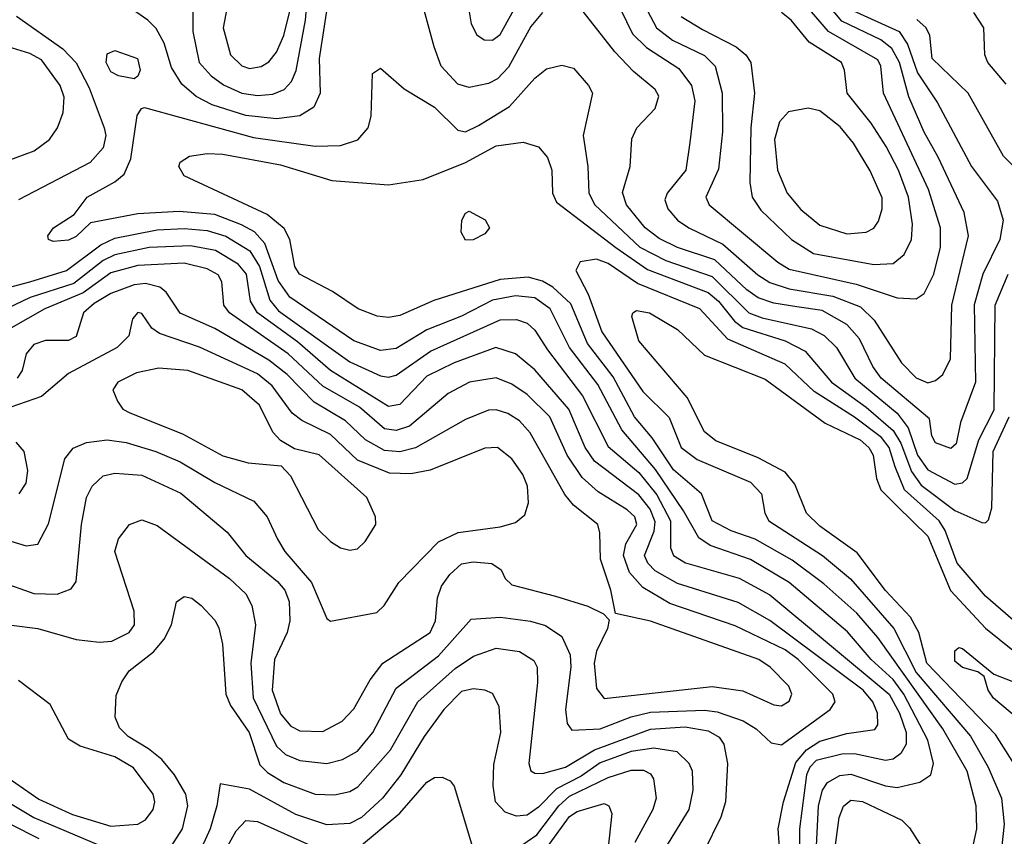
# Model space of a CAD drawing. Extents: x 997026 to 1115308, y 536381 to 619039.
# Tile 327 of 484: x 1027568 to 1030123, y 595306 to 597426. Entities that reach past the tile are written whole.
import ezdxf

# ---------------------------------------------------------------- set-up
doc = ezdxf.new("R2010")
doc.units = 0

msp = doc.modelspace()

# ---------------------------------------------------------------- linework, layer by layer
at = {"layer": '0CON20XD'}
for points in [[(1028131.8, 597591.8), (1028096.3, 597405), (1028115.7, 597335), (1028145, 597305.6), (1028165, 597298.7), (1028195, 597304.4), (1028215, 597316.4), (1028235, 597341.5), (1028253.4, 597385), (1028271.3, 597455)], [(1029125.3, 597585.3), (1029220.6, 597405), (1029262.5, 597372.5), (1029345, 597333), (1029373, 597305), (1029391.6, 597235), (1029392.5, 597135), (1029381.9, 597038.1), (1029349.2, 596965), (1029357.2, 596945), (1029536, 596796), (1029565, 596777.9), (1029739.1, 596739.1), (1029845, 596703.3), (1029895, 596700.8)], [(1028380.6, 597555), (1028345.8, 597325), (1028348.2, 597235), (1028331.4, 597198.6), (1028295, 597176.2), (1028235, 597168.5), (1028155, 597177.2), (1028067.7, 597205), (1028026, 597226), (1027988.8, 597258.8), (1027962, 597302), (1027943.3, 597365), (1027922.7, 597402.7), (1027901.1, 597425), (1027838.3, 597468.3)], [(1028716.5, 597556.5), (1028740, 597415), (1028755, 597386.9), (1028773.6, 597373.6), (1028795, 597372.7), (1028815, 597387.1), (1028881.6, 597508.4)], [(1029095, 597520), (1029158.8, 597388.8), (1029195, 597353.3), (1029279, 597299), (1029311.9, 597255), (1029320.3, 597215), (1029307, 597107), (1029296.7, 597035), (1029248.4, 596975), (1029242.1, 596957.9), (1029250.3, 596935), (1029275.5, 596905.5), (1029304.6, 596885), (1029392.9, 596842.9), (1029483.5, 596763.5), (1029515, 596743.3), (1029565, 596726.7), (1029678.2, 596708.2), (1029750.6, 596680.6), (1029785.9, 596645.9), (1029856.4, 596535), (1029895, 596496.4), (1029925, 596483.3), (1029945, 596489.3), (1029963.8, 596505), (1029983.5, 596545), (1029987.2, 596685), (1030030.6, 596865), (1030019.6, 596925), (1029951.4, 597068.6), (1029915, 597133.4), (1029875.3, 597225.3), (1029851.8, 597315), (1029831.4, 597351.4), (1029803.3, 597373.3), (1029702.1, 597422.1), (1029625, 597514.3)], [(1028017.8, 597475), (1028017.3, 597395), (1028033.9, 597315), (1028065, 597280.2), (1028096.9, 597256.9), (1028145, 597234.8), (1028185, 597228.6), (1028225, 597232.4), (1028255, 597244.8), (1028273.3, 597265), (1028285.8, 597294.2), (1028310.1, 597425), (1028318, 597515)], [(1029722.8, 597452.8), (1029850.2, 597395), (1029872.6, 597362.6), (1029898.2, 597288.2), (1029950.2, 597210.2), (1030038.4, 597045), (1030105.9, 596955), (1030120.3, 596905), (1030112.2, 596855), (1030068, 596765), (1030044.9, 596685.1), (1030048.3, 596485), (1030010, 596380), (1029998.8, 596325), (1029985, 596312.5), (1029945, 596327.5), (1029935.7, 596345), (1029929.2, 596389.2), (1029803.8, 596495), (1029782.2, 596525), (1029747.2, 596597.2), (1029715, 596634.4), (1029650.7, 596670.7), (1029585, 596680.3), (1029525, 596689.6), (1029485, 596703.7), (1029455, 596724.2), (1029372.6, 596802.6), (1029275, 596834.4), (1029227.4, 596857.4), (1029191.6, 596885), (1029143.1, 596945), (1029133, 596977), (1029152.5, 597045), (1029156.8, 597116.8), (1029170, 597145), (1029217.1, 597195), (1029227, 597227), (1029217.7, 597245), (1029161, 597291), (1029112.6, 597342.6), (1029011.2, 597471.2)], [(1028925, 597444.7), (1028895, 597407.8), (1028837.1, 597302.9), (1028807.8, 597272.2), (1028785, 597260.5), (1028735, 597249.5), (1028705, 597258.4), (1028661.8, 597305), (1028644.2, 597355), (1028615, 597460)], [(1029785, 596789.8), (1029835, 596792.6), (1029863.8, 596816.2), (1029882.2, 596855), (1029885.2, 596895), (1029874.6, 596965), (1029848.7, 597035), (1029816.8, 597096.8), (1029777.6, 597157.6), (1029715.3, 597235), (1029708.6, 597295), (1029700.8, 597315), (1029617.3, 597367.3), (1029570.6, 597425), (1029545, 597444.1)], [(1029895, 596700.8), (1029915.5, 596714.5), (1029940.5, 596765), (1029957.5, 596835), (1029957.5, 596885), (1029926.7, 596985), (1029810.2, 597235), (1029803.3, 597305), (1029795, 597321.6), (1029667.5, 597395), (1029606.4, 597465)], [(1030128.5, 597258.5), (1030080.8, 597315), (1030073.1, 597335), (1030070, 597405), (1030044.7, 597444.7)], [(1027559.6, 597435), (1027679.9, 597349.9), (1027715, 597313.4), (1027748.8, 597248.8), (1027787.7, 597145), (1027791.4, 597125), (1027785, 597092.9), (1027751.1, 597055), (1027565, 596957.9)], [(1029285, 597434), (1029340.5, 597400.5), (1029427.3, 597355), (1029452.4, 597335), (1029465.9, 597315), (1029474.8, 597235), (1029465.8, 597145), (1029462.8, 597002.8), (1029469.5, 596965), (1029491.4, 596931.4), (1029571.4, 596855), (1029628.4, 596818.4), (1029785, 596789.8)], [(1030218.1, 596975), (1030121.4, 597071.4), (1030029.7, 597235), (1029936.6, 597325), (1029930, 597385), (1029920.3, 597405), (1029896.4, 597426.4)], [(1027505, 597047.9), (1027605.5, 597085), (1027645.3, 597115), (1027666.6, 597145), (1027681.1, 597185), (1027683.4, 597225), (1027673.5, 597255), (1027625, 597321.6), (1027595, 597337.8), (1027515, 597362)], [(1027865, 597272), (1027825, 597280), (1027805, 597290.5), (1027792.3, 597315), (1027795, 597336.9), (1027815, 597346.2), (1027874.4, 597325), (1027880.9, 597295), (1027875, 597278.8), (1027865, 597272)], [(1029634.2, 595245), (1029640.8, 595385), (1029651.6, 595425), (1029664.8, 595445.2), (1029696.8, 595463.2), (1029725, 595467), (1029815, 595436.5), (1029845, 595432.2), (1029903.8, 595446.2), (1029932.7, 595465), (1029939.3, 595495), (1029925.1, 595555), (1029862.5, 595675), (1029835, 595712.4), (1029778.3, 595765), (1029716.8, 595836.8), (1029565, 595964.5), (1029464.7, 596024.7), (1029360.5, 596060.5), (1029330.7, 596080.7), (1029290.9, 596150.9), (1029218, 596258), (1029130.6, 596360.6), (1029069, 596479), (1028995.4, 596575), (1028944.8, 596675), (1028905, 596703.6), (1028855, 596708.8), (1028795, 596698), (1028715, 596656.3), (1028625, 596620.2), (1028545, 596572.2), (1028505, 596566.6), (1028435, 596592.4), (1028269.4, 596705), (1028238.7, 596748.7), (1028204.6, 596845), (1028177.5, 596875), (1028143.6, 596893.6), (1028075, 596920.2), (1027981.9, 596928.1), (1027875, 596922.2), (1027752, 596898), (1027715, 596863.3), (1027695, 596853.2), (1027655, 596850), (1027643.3, 596855), (1027641.2, 596865), (1027655.8, 596885), (1027709.7, 596920.3), (1027743.4, 596965), (1027815.3, 597005), (1027839.3, 597025), (1027856.6, 597065), (1027873.2, 597176.8), (1027884.6, 597195.4), (1027892.2, 597197.8), (1028175, 597119.6), (1028335, 597097.2), (1028401, 597099), (1028445.7, 597114.3), (1028472.2, 597145), (1028480, 597175), (1028483.8, 597286.2), (1028505, 597300), (1028566, 597246), (1028645, 597198.8), (1028705, 597138.9), (1028725, 597134.3), (1028758.5, 597151.5), (1028839.5, 597200.5), (1028905, 597273.8), (1028935, 597298.2), (1028975, 597307.8), (1029005, 597300), (1029044.5, 597255), (1029054.5, 597235), (1029030.3, 597125), (1029042.7, 597045), (1029044.8, 596975), (1029061, 596945), (1029177.3, 596835), (1029245, 596800.8), (1029365, 596758.9), (1029460.2, 596665), (1029495, 596651.8), (1029623.3, 596623.3), (1029656.3, 596606.3), (1029687.6, 596575), (1029735.8, 596495), (1029845, 596404.3), (1029873.5, 596366.5), (1029898.4, 596295), (1029925, 596257.5), (1029995, 596219.6), (1030015, 596223), (1030026.8, 596235), (1030057.7, 596335), (1030096.8, 596413.2), (1030100, 596685), (1030133.4, 596765)], [(1029715, 596870), (1029765, 596874.1), (1029785.2, 596884.8), (1029797.1, 596902.9), (1029806.8, 596935), (1029806.8, 596963.2), (1029775, 597033.6), (1029731.9, 597105), (1029697.5, 597147.5), (1029645, 597189), (1029614.2, 597195.8), (1029563.7, 597186.3), (1029539.7, 597160.3), (1029527, 597115), (1029534.8, 597035), (1029559.7, 596975), (1029595, 596932.9), (1029645, 596892.1), (1029715, 596870)], [(1030043.7, 595285), (1030052.5, 595325), (1030050, 595385), (1030027, 595475), (1029964.1, 595585), (1029795, 595822), (1029740.8, 595885), (1029655, 595961.5), (1029572.6, 596022.6), (1029477.2, 596077.2), (1029415, 596098.8), (1029365, 596124.7), (1029337.5, 596195), (1029265, 596257.2), (1029209.8, 596339.8), (1029163.6, 596395), (1029108.4, 596498.4), (1029042.1, 596585), (1028998.1, 596688.1), (1028951.8, 596731.8), (1028925, 596747.2), (1028887.6, 596757.6), (1028815, 596751.2), (1028643.1, 596696.9), (1028555, 596658), (1028525, 596652.4), (1028496.1, 596656.1), (1028446.7, 596675), (1028379.7, 596719.7), (1028294.7, 596765), (1028282.4, 596785), (1028269.7, 596855), (1028255, 596883.8), (1028210.1, 596920.1), (1027995, 597020.5), (1027981.1, 597045), (1027985, 597055.6), (1028008.8, 597071.2), (1028055, 597078.6), (1028095, 597076.3), (1028245, 597049.3), (1028378.5, 597008.5), (1028525, 596997.1), (1028615, 597010.6), (1028725, 597055.2), (1028805, 597097.9), (1028875, 597108.1), (1028915, 597095.4), (1028937.7, 597067.7), (1028948.9, 597035), (1028951.1, 596975), (1028961.7, 596951.7), (1029115, 596834.3), (1029197.5, 596777.5), (1029355, 596717.5), (1029381.9, 596695), (1029423, 596643), (1029445, 596627), (1029555, 596592.4), (1029606.8, 596565), (1029674.7, 596484.7), (1029765, 596419.4), (1029835, 596359.2), (1029855, 596326.7), (1029882.4, 596252.4), (1029907.6, 596217.6), (1029995, 596151.5), (1030065, 596120), (1030075, 596119.2), (1030082.7, 596127.3), (1030091.2, 596158.8), (1030094.1, 596305), (1030136.2, 596395)], [(1028725, 596853.3), (1028714.3, 596874.3), (1028716, 596905), (1028725, 596923.3), (1028735, 596928.8), (1028775.8, 596905.8), (1028787.5, 596885), (1028775, 596870), (1028745, 596854), (1028725, 596853.3)], [(1027365.1, 596684.9), (1027594.5, 596745.5), (1027689.7, 596775), (1027778.5, 596841.5), (1027815, 596858.7), (1027925, 596880), (1027995, 596883.4), (1028055, 596878.1), (1028103.6, 596863.6), (1028165.5, 596825.5), (1028190.2, 596785), (1028217.6, 596697.6), (1028240, 596670), (1028425, 596537.6), (1028505, 596501.3), (1028525, 596497.9), (1028545, 596503.1), (1028634.7, 596565.3), (1028815, 596646.8), (1028857.8, 596647.8), (1028885, 596638.1), (1028905, 596619.3), (1028938.3, 596568.3), (1029029, 596449), (1029095, 596317.5), (1029175, 596250.3), (1029221.8, 596191.8), (1029257.4, 596125), (1029257.4, 596055), (1029265, 596034.3), (1029295.9, 596015.9), (1029435, 595976.1), (1029515, 595932.8), (1029824.6, 595675), (1029851.6, 595625), (1029869, 595575), (1029868.5, 595545), (1029855, 595520.3), (1029835, 595506), (1029815, 595502.8), (1029735, 595519.4), (1029701.4, 595518.6), (1029635, 595502.3), (1029618.5, 595485), (1029610.3, 595465), (1029591.6, 595325), (1029592, 595235)], [(1029546.5, 595195), (1029536.4, 595325), (1029550.2, 595395), (1029582.8, 595497.2), (1029610.1, 595529.9), (1029645, 595552.3), (1029715, 595572.3), (1029787.1, 595582.9), (1029795.3, 595595), (1029794.3, 595625), (1029782.2, 595655), (1029757.5, 595685), (1029515, 595865.8), (1029432.6, 595912.6), (1029275, 595962.4), (1029217, 595995), (1029198, 596015), (1029189.8, 596035), (1029215, 596098.2), (1029217.6, 596122.4), (1029204.2, 596155), (1029175, 596192.4), (1029059.6, 596279.6), (1029035.5, 596315.5), (1028993.6, 596415), (1028905, 596517), (1028855, 596558.3), (1028804.3, 596574.3), (1028695.4, 596535), (1028625, 596500.2), (1028555, 596426.7), (1028525, 596421.7), (1028375, 596515.4), (1028289.3, 596589.3), (1028185.7, 596665), (1028167.4, 596695), (1028157.2, 596765), (1028135, 596791.3), (1028076.5, 596826.5), (1028011.7, 596838.3), (1027904.2, 596834.2), (1027815, 596815.3), (1027785, 596800.3), (1027708.7, 596741.3), (1027595.7, 596704.3), (1027515, 596666.5)], [(1030185, 595832.6), (1030075, 595929), (1030000.7, 596015), (1029969.5, 596099.5), (1029954.4, 596124.4), (1029864.6, 596205), (1029840, 596265), (1029825, 596314.8), (1029805, 596340.7), (1029735, 596393.7), (1029630.3, 596460.3), (1029555, 596531.8), (1029406.3, 596596.3), (1029333.4, 596675), (1029171.2, 596741.2), (1029095, 596792.4), (1029065, 596804), (1029022.5, 596797.5), (1029011.2, 596775), (1029043.6, 596713.6), (1029079.1, 596615), (1029185, 596460.7), (1029253.4, 596393.4), (1029285.2, 596315), (1029326, 596284), (1029465, 596224.7), (1029492.9, 596195), (1029501.8, 596145), (1029512.5, 596125), (1029651.8, 596035), (1029724.3, 595974.3), (1029836.4, 595845), (1029895, 595730.7), (1030035.5, 595565.5), (1030081.2, 595485), (1030115.7, 595405), (1030122.8, 595337.2), (1030115.2, 595265)], [(1029185, 595951.3), (1029150.5, 595990.5), (1029135.1, 596035), (1029141.6, 596065), (1029169.5, 596115), (1029164.8, 596135), (1029145, 596153.4), (1029069.7, 596199.7), (1029027.5, 596237.5), (1028989.1, 596295), (1028943.8, 596395), (1028885, 596453), (1028845, 596479.6), (1028805, 596495.6), (1028735.2, 596484.8), (1028680, 596455), (1028579.7, 596370.3), (1028545, 596359), (1028515, 596363.7), (1028450.2, 596420.2), (1028355, 596474.3), (1028265, 596558.2), (1028112.8, 596665), (1028097.6, 596685), (1028092.6, 596745), (1028083.1, 596763.1), (1028055, 596779.4), (1027995, 596793.3), (1027875, 596787.9), (1027805, 596768.8), (1027733.1, 596716.9), (1027633.1, 596675), (1027544.9, 596625.1)], [(1027517.2, 595967.2), (1027605, 595935.7), (1027665.3, 595934.7), (1027701.9, 595948.1), (1027715, 595967.5), (1027728.3, 596115), (1027741.4, 596185), (1027756.1, 596215), (1027785, 596241.6), (1027815, 596248.8), (1027885, 596243.5), (1027986.6, 596196.6), (1028106.4, 596095), (1028155.3, 596035), (1028237.5, 595967.5), (1028256.1, 595945), (1028267.2, 595915), (1028269.1, 595865), (1028262.6, 595835), (1028229.7, 595765), (1028223.2, 595685), (1028245, 595623.7), (1028271.9, 595591.9), (1028295, 595579.3), (1028355, 595577.3), (1028405, 595604.7), (1028435, 595636.9), (1028478.2, 595711.8), (1028510.5, 595755), (1028633.2, 595835), (1028647.2, 595865), (1028652.9, 595925), (1028663.2, 595955), (1028684.4, 595985.6), (1028715, 596013), (1028745, 596018.6), (1028793.6, 596013.6), (1028817.6, 595997.6), (1028828, 595975), (1028845, 595958.6), (1028958.9, 595928.9), (1029043, 595903), (1029083.4, 595883.4), (1029097.7, 595867.7), (1029093.6, 595845), (1029065, 595786.7), (1029058.9, 595755), (1029065, 595689.2), (1029085, 595663.1), (1029365, 595694.8), (1029445, 595682.9), (1029525, 595646.6), (1029545, 595644.7), (1029565, 595656.7), (1029572, 595675), (1029563.9, 595695), (1029516.2, 595745), (1029486.2, 595765), (1029205, 595864), (1029114, 595884), (1029102.1, 595945), (1029075.7, 596025), (1029073.6, 596093.6), (1029068.8, 596115), (1029005.7, 596165.7), (1028983.3, 596193.3), (1028893.3, 596353.3), (1028865, 596384.2), (1028835, 596403.5), (1028805, 596413), (1028785, 596412), (1028725, 596388), (1028595.4, 596314.6), (1028555, 596304), (1028515, 596307.6), (1028465.7, 596335), (1028414.1, 596384.1), (1028332.5, 596432.5), (1028262.6, 596505), (1028215, 596541.9), (1028075, 596624.2), (1027985, 596664), (1027948.2, 596718.2), (1027931.7, 596731.7), (1027895, 596740.6), (1027865, 596737.1), (1027805.1, 596714.9), (1027761.2, 596688.8), (1027734.2, 596665), (1027715, 596603.6), (1027695, 596593.3), (1027635, 596593.3), (1027605, 596582.3), (1027585, 596558.6), (1027574.7, 596515), (1027562, 596495)], [(1027504.4, 596084.4), (1027585, 596059.6), (1027615, 596064.5), (1027642.9, 596117.1), (1027685, 596285.6), (1027706.7, 596313.3), (1027741.6, 596328.4), (1027795, 596335.2), (1027845, 596328.4), (1027921.5, 596305), (1027985, 596277.7), (1028075, 596224.4), (1028175.8, 596175.8), (1028210.2, 596135), (1028237.3, 596077.3), (1028256.4, 596045), (1028325.7, 595965), (1028365, 595871.2), (1028375, 595864.2), (1028495, 595886.9), (1028514.3, 595905), (1028552.1, 595965), (1028655, 596070), (1028705.8, 596094.2), (1028815, 596109.1), (1028855, 596120.3), (1028879.4, 596140.6), (1028888.5, 596171.5), (1028885.8, 596215), (1028873.7, 596245), (1028845, 596286), (1028808.6, 596315), (1028775, 596313.1), (1028633.6, 596256.4), (1028583.2, 596246.8), (1028528.1, 596248.1), (1028445, 596282.3), (1028375, 596348.7), (1028300.3, 596385), (1028275, 596404.3), (1028223.3, 596475), (1028185, 596506.6), (1028035, 596575.5), (1027930.7, 596610.7), (1027911.5, 596625), (1027885, 596662.9), (1027875, 596665.4), (1027860.9, 596649.1), (1027851.5, 596605), (1027820.8, 596575), (1027695, 596506.9), (1027625, 596447.8), (1027525, 596413)], [(1030148.1, 595495), (1030100.2, 595570.2), (1029922.1, 595755), (1029902, 595835), (1029880, 595875), (1029815, 595943.9), (1029741.2, 596041.2), (1029645, 596111), (1029609.8, 596145), (1029579.7, 596219.7), (1029555, 596251), (1029485, 596288.1), (1029375, 596332.2), (1029345, 596355.8), (1029300, 596445), (1029175, 596592.2), (1029156.9, 596655), (1029159.2, 596665), (1029169.3, 596670.7), (1029202.5, 596665), (1029275, 596621.6), (1029345.2, 596555.2), (1029502.5, 596492.5), (1029658.6, 596378.6), (1029749, 596335), (1029771.6, 596315), (1029782.9, 596295), (1029792.1, 596235), (1029802.9, 596205), (1029845, 596162.7), (1029925, 596084.8), (1029983.4, 595943.4), (1030075, 595846), (1030180.6, 595760.6)], [(1028425, 596048.1), (1028445, 596051.9), (1028465, 596071.4), (1028492.5, 596115), (1028491.5, 596135), (1028468.8, 596185), (1028345, 596295.9), (1028281.8, 596311.8), (1028245, 596333.1), (1028225.2, 596355.2), (1028190.2, 596425), (1028145, 596464.4), (1028005, 596515.2), (1027929, 596521), (1027871, 596509), (1027823.1, 596485), (1027810, 596465), (1027822, 596435), (1027836, 596415), (1027854, 596405), (1027990.9, 596350.9), (1028095, 596293.5), (1028161.2, 596275), (1028247.2, 596267.2), (1028271.2, 596241.2), (1028342.5, 596102.5), (1028375, 596070.6), (1028401.2, 596055), (1028425, 596048.1)], [(1027567.1, 596195), (1027585, 596222.5), (1027589.4, 596255), (1027579.6, 596305), (1027559.3, 596329.3)], [(1027546.6, 595853.4), (1027615, 595844.8), (1027715, 595816.3), (1027775, 595809.8), (1027807.6, 595812.4), (1027852.3, 595835), (1027865.8, 595855), (1027865, 595890), (1027815.5, 596045), (1027825, 596078), (1027852.9, 596115), (1027885, 596127.7), (1027925, 596112.9), (1028112.4, 595975), (1028154.8, 595934.8), (1028170.7, 595905), (1028180.4, 595855), (1028168.5, 595755), (1028173.8, 595665), (1028235, 595539.5), (1028258, 595518), (1028295, 595502.6), (1028365, 595494.4), (1028405.6, 595505), (1028445, 595527), (1028484.8, 595575), (1028545, 595690.5), (1028655, 595774.4), (1028740.2, 595869.8), (1028815.6, 595874.4), (1028894, 595864), (1028932.7, 595852.7), (1028974.8, 595824.8), (1028996.4, 595776.4), (1028998.3, 595745), (1028984.8, 595634.8), (1028988.9, 595598.9), (1029001.2, 595581.2), (1029075, 595584.5), (1029155, 595615.6), (1029205, 595627.8), (1029345, 595633.5), (1029378.4, 595628.4), (1029445.6, 595605.6), (1029479.4, 595585), (1029518.2, 595548.2), (1029545, 595543.1), (1029671.5, 595635), (1029684.1, 595655), (1029678.6, 595675), (1029588.4, 595765), (1029555, 595789.6), (1029425, 595851.7), (1029255, 595910.3), (1029185, 595951.3)], [(1027961, 595279), (1027990.4, 595325), (1028004.8, 595384.8), (1027999.2, 595415), (1027970, 595465), (1027937, 595505), (1027902.7, 595532.7), (1027849.6, 595565), (1027827.3, 595587.3), (1027816.2, 595615), (1027818.6, 595671.4), (1027832.9, 595707.1), (1027852.2, 595735), (1027915.1, 595784.9), (1027942.8, 595817.2), (1027961.9, 595855), (1027975.5, 595914.5), (1027995, 595928.5), (1028015, 595923.5), (1028039.4, 595905), (1028075, 595866.9), (1028085, 595847.1), (1028094.8, 595804.8), (1028103.4, 595675), (1028115.6, 595645), (1028163.5, 595575), (1028191.3, 595491.3), (1028211.2, 595471.2), (1028254, 595445), (1028335, 595414.8), (1028385, 595413.2), (1028425, 595422), (1028446.1, 595433.9), (1028530.2, 595529.8), (1028601.6, 595655), (1028698.6, 595741.4), (1028746.3, 595773.7), (1028805, 595794), (1028865, 595785.2), (1028902.2, 595762.2), (1028911.2, 595745), (1028912.4, 595705), (1028889.3, 595495), (1028895, 595475.7), (1028905, 595469.6), (1028925, 595469), (1028985, 595485.5), (1029059.6, 595530.4), (1029205, 595583.5), (1029295, 595589.5), (1029355, 595579.2), (1029383.3, 595563.3), (1029395.8, 595545), (1029405.2, 595495), (1029399.5, 595395), (1029387.5, 595355), (1029343.6, 595265)], [(1030186.9, 595586.9), (1030095, 595664.6), (1030081.8, 595685), (1030070.8, 595720.8), (1030055, 595732.9), (1030015, 595743.7), (1029995, 595760), (1029995, 595787.1), (1030005, 595795.6), (1030015, 595793.5), (1030096.3, 595726.3), (1030205, 595683.9)], [(1027498.1, 595485), (1027618, 595402), (1027705, 595362.4), (1027805, 595332.1), (1027875, 595336.8), (1027895, 595348.4), (1027914.8, 595375.2), (1027919, 595395), (1027914.3, 595415), (1027863.7, 595483.7), (1027815, 595512.3), (1027725, 595539.8), (1027695, 595558.2), (1027647.7, 595647.7), (1027565, 595710)], [(1029245, 595276.5), (1029305.2, 595375), (1029316, 595425), (1029313.9, 595475), (1029305.7, 595495), (1029274.8, 595524.8), (1029214.3, 595534.3), (1029155, 595525.5), (1029075, 595496.7), (1029025, 595461.8), (1028961, 595429), (1028915, 595381), (1028885, 595360.4), (1028857.7, 595357.7), (1028828, 595368), (1028803.1, 595395), (1028796.6, 595436.6), (1028798.3, 595491.7), (1028816.5, 595575), (1028812.9, 595642.9), (1028795, 595676.4), (1028775.3, 595685.3), (1028745, 595688.4), (1028715, 595681.3), (1028668.6, 595635), (1028617.9, 595565), (1028557.7, 595465), (1028509.8, 595405), (1028455, 595354.4), (1028425, 595339.2), (1028365, 595335.2), (1028285, 595361.8), (1028165, 595427.8), (1028088.3, 595441.7), (1028080, 595385), (1028062.3, 595325), (1028005, 595197.5)], [(1028785, 595223.3), (1028910.3, 595309.7), (1028967, 595385), (1028995, 595410.1), (1029095, 595458.7), (1029155, 595476.9), (1029187.2, 595477.2), (1029205, 595467.7), (1029212.7, 595455), (1029220.3, 595405), (1029211.1, 595375), (1029165, 595289.5)], [(1028445, 595274.2), (1028554.5, 595365.5), (1028625, 595446.4), (1028645, 595458), (1028665, 595459.1), (1028685, 595450), (1028696.1, 595436.1), (1028751.2, 595251.2)], [(1027455, 595443.5), (1027605, 595354.7), (1027795, 595273.6)], [(1029674.9, 595205.1), (1029695, 595354.4), (1029706.3, 595383.7), (1029725, 595399.6), (1029755, 595396.3), (1029857.2, 595347.2), (1029877.3, 595327.3), (1029911.1, 595275)], [(1027619.1, 595299.1), (1027473, 595373)], [(1028935.5, 595274.5), (1028995, 595357.1), (1029015, 595369.8), (1029085, 595390.9), (1029097.1, 595385), (1029105.3, 595365), (1029087.4, 595205)], [(1028066.1, 595205), (1028129.9, 595320.1), (1028155, 595346.5), (1028185, 595344.4), (1028332, 595278)]]:
    msp.add_lwpolyline(points, dxfattribs=at)

doc.saveas('drawing.dxf')
